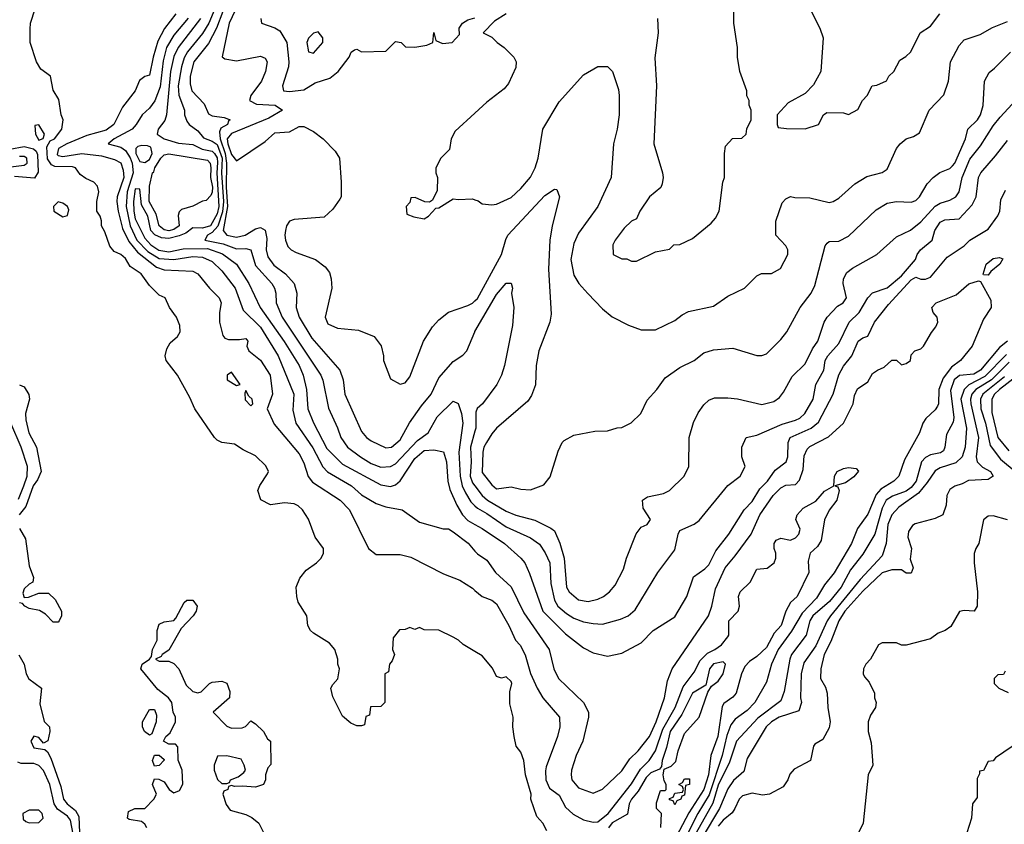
# Model space of a CAD drawing. Header units: inches. Extents: x 2348341 to 2479810, y 460419 to 613669.
# Tile 363 of 656: x 2378111 to 2382197, y 575085 to 578425. Entities that reach past the tile are written whole.
import ezdxf

# ---------------------------------------------------------------- set-up
doc = ezdxf.new("R2010")
doc.units = ezdxf.units.IN
doc.header["$MEASUREMENT"] = 0
doc.layers.add('C3577', color=7, linetype='Continuous')
doc.layers.add('C3587', color=7, linetype='Continuous')

msp = doc.modelspace()

# ---------------------------------------------------------------- linework, layer by layer
at = {"layer": 'C3577', "color": 2}
for points, elevation in [([(2378979.6, 578530), (2378928.1, 578390), (2378893.8, 578326.2), (2378833.7, 578250), (2378818.3, 578190), (2378818.3, 578158.3), (2378824.9, 578130), (2378875.8, 578075.8), (2378894.9, 578034.9), (2378910, 578026), (2378958.8, 578018.8), (2378984.7, 578010), (2378976.8, 578003.2), (2378973, 577990), (2378945.2, 577974.8), (2378940.2, 577959.8), (2378943, 577930), (2378964, 577870), (2378969.6, 577830), (2378968, 577730), (2378973.6, 577650), (2378955.2, 577550), (2378970, 577530.3), (2379010, 577522.7), (2379046, 577530), (2379090, 577556.4), (2379110, 577563), (2379130, 577550.8), (2379136.7, 577516.7), (2379133.7, 577470), (2379141.1, 577441.1), (2379166.1, 577406.1), (2379214, 577370), (2379250.6, 577330), (2379260.7, 577290), (2379258.4, 577230), (2379270.4, 577190), (2379323.1, 577103.1), (2379439.1, 576970), (2379453, 576930), (2379460.5, 576870), (2379530, 576716), (2379550.4, 576690.4), (2379570, 576676.3), (2379630, 576648), (2379654, 576650), (2379690, 576680.7), (2379728.3, 576751.7), (2379777.7, 576822.3), (2379818, 576870), (2379850, 576938.8), (2379910, 577006.8), (2379950, 577033), (2379967, 577050), (2379999.6, 577130), (2380000, 577130.7)], 90), ([(2380000, 575802.3), (2379951, 575831), (2379932, 575850), (2379910, 575862), (2379850, 575891.3), (2379790, 575892), (2379770, 575902), (2379750, 575894), (2379730, 575902), (2379710, 575894), (2379687.3, 575892.7), (2379660.4, 575859.6), (2379658, 575810), (2379666, 575790), (2379656.4, 575763.6), (2379646, 575750), (2379642, 575718), (2379626, 575710), (2379626, 575590), (2379610, 575574), (2379567.3, 575572.7), (2379562, 575538), (2379547.3, 575532.7), (2379542, 575498), (2379530, 575494), (2379510, 575494), (2379484.7, 575504.7), (2379450, 575534), (2379410, 575614), (2379402, 575650), (2379410, 575666), (2379431.6, 575688.4), (2379438, 575730), (2379431.3, 575750), (2379431.3, 575770), (2379418, 575810), (2379396.8, 575836.8), (2379330, 575878), (2379318, 575890), (2379306, 575910), (2379302, 575950), (2379267.1, 576007.1), (2379261, 576030), (2379258.8, 576070), (2379273.7, 576106.3), (2379299.8, 576140.2), (2379342, 576170), (2379362, 576190), (2379371.3, 576210), (2379371.3, 576230), (2379336.9, 576276.9), (2379310, 576352), (2379284.7, 576390), (2379267.1, 576407.1), (2379250, 576416), (2379210, 576418.8), (2379151.6, 576411.6), (2379111.3, 576431.3), (2379098.8, 576470), (2379107.9, 576492.1), (2379139.8, 576540.2), (2379142.8, 576550), (2379132.8, 576572.8), (2379090, 576614), (2379038.8, 576638.8), (2379002.8, 576662.8), (2378950, 576670.6), (2378930, 576679.1), (2378919.1, 576690), (2378837.3, 576810), (2378817.3, 576857.3), (2378766, 576950), (2378718.4, 577010), (2378714, 577030), (2378720.9, 577059.1), (2378735.8, 577084.2), (2378766, 577110), (2378777.3, 577130), (2378775.3, 577155.3), (2378762, 577190), (2378732, 577230), (2378714, 577270), (2378690, 577282), (2378650, 577322), (2378614.8, 577370), (2378570, 577401), (2378550, 577433.4), (2378530, 577450.6), (2378502.4, 577462.4), (2378484.7, 577484.7), (2378464.9, 577544.9), (2378451, 577570), (2378451, 577590), (2378444.7, 577610), (2378431.3, 577630), (2378431, 577670), (2378438.8, 577710), (2378433.7, 577733.7), (2378418, 577750), (2378385.2, 577765.2), (2378362, 577782), (2378342, 577810), (2378330, 577814), (2378256.3, 577816.3), (2378242.6, 577822.6), (2378226.9, 577846.9), (2378223, 577897), (2378237.3, 577922.7), (2378255.5, 577930), (2378286, 577970), (2378290.8, 578010), (2378282.8, 578030), (2378273.2, 578093.2), (2378250, 578132), (2378238.8, 578190), (2378199.1, 578219.1), (2378180.7, 578250), (2378154, 578330), (2378154.4, 578385.6), (2378156, 578410), (2378174.8, 578470)], 70), ([(2378921, 578470), (2378896.2, 578410), (2378870, 578367.8), (2378808, 578292), (2378793.3, 578266.7), (2378781.8, 578230), (2378768.2, 578150), (2378771.3, 578111.3), (2378794.9, 578050), (2378794.9, 578030), (2378804.4, 578004.4), (2378814, 577990), (2378850, 577964), (2378874, 577934), (2378910, 577920.7), (2378930, 577906.7), (2378950.5, 577850), (2378948.2, 577790), (2378956.6, 577670), (2378952.9, 577627.1), (2378932.6, 577567.4), (2378910, 577541.4), (2378890.4, 577530), (2378878.8, 577510), (2378954.7, 577494.7), (2379010, 577474), (2379050, 577475.3), (2379070.3, 577470.3), (2379090, 577404.9), (2379157.1, 577330), (2379168.4, 577310), (2379174, 577290), (2379175.8, 577250), (2379200.3, 577190), (2379360.4, 576950), (2379368.7, 576928.7), (2379391.8, 576811.8), (2379430, 576731), (2379443, 576690), (2379470.6, 576650), (2379524.9, 576610), (2379570, 576582.4), (2379610, 576567), (2379650, 576570.3), (2379670, 576581.1), (2379762, 576678), (2379806, 576710), (2379843.9, 576776.1), (2379910, 576841), (2379930, 576831.3), (2379944, 576790), (2379950.3, 576750), (2379932.7, 576630), (2379939, 576530), (2379947.6, 576490), (2379961.1, 576461.1), (2379983.4, 576423.4), (2380000, 576406.9)], 86), ([(2379017.4, 578490), (2378979.6, 578410), (2378951.3, 578271.3), (2378962.8, 578262.8), (2379010, 578254), (2379110, 578274), (2379130, 578264.7), (2379137.3, 578250), (2379130.6, 578210), (2379114, 578170), (2379070.7, 578110), (2379064, 578090), (2379094, 578074), (2379171.3, 578070), (2379201, 578050), (2379144.4, 578015.6), (2378990, 577952), (2378971.5, 577930), (2378974.4, 577910), (2378990, 577864.9), (2379010, 577838.8), (2379130, 577918.8), (2379170, 577954.8), (2379230, 577959.1), (2379270, 577981), (2379290, 577981), (2379330, 577961), (2379370.6, 577930.6), (2379419.8, 577879.8), (2379438, 577850), (2379444.7, 577750), (2379444.7, 577690), (2379439.8, 577680.2), (2379410, 577638), (2379374.4, 577605.6), (2379250, 577595.3), (2379230, 577588.7), (2379218.8, 577570), (2379214, 577550), (2379210.8, 577530), (2379214, 577510), (2379223.8, 577483.8), (2379238, 577470), (2379258.5, 577458.5), (2379338, 577430), (2379378.5, 577398.5), (2379395.9, 577375.9), (2379404, 577350), (2379406.8, 577310), (2379378, 577190), (2379390, 577162), (2379430, 577144.7), (2379516.9, 577136.9), (2379582, 577110), (2379610.7, 577070.7), (2379621, 577030), (2379621, 577010), (2379650, 576934), (2379690, 576912), (2379710, 576918), (2379730, 576942), (2379787, 577090), (2379824.5, 577150), (2379850, 577179.1), (2379890, 577210.7), (2379970, 577238), (2379990, 577248.2), (2380000, 577258)], 94), ([(2378759.1, 578450), (2378711.3, 578388.7), (2378684.8, 578335.2), (2378664.9, 578270), (2378650, 578195.3), (2378630.8, 578189.2), (2378607.7, 578172.3), (2378590.5, 578130), (2378537.6, 578062.4), (2378502, 577990), (2378470, 577966.2), (2378390, 577944), (2378306, 577910), (2378272.2, 577890), (2378266.1, 577866.1), (2378270, 577861.1), (2378290, 577856.9), (2378369.2, 577869.2), (2378450, 577859.7), (2378504.9, 577844.9), (2378531.3, 577831.3), (2378540.6, 577800.6), (2378542.8, 577770), (2378515.8, 577690), (2378514.4, 577670), (2378519.7, 577630), (2378537.8, 577557.8), (2378563.6, 577503.6), (2378600.1, 577460.1), (2378678.3, 577398.3), (2378710, 577386.9), (2378830, 577380.5), (2378850, 577370.5), (2378898.8, 577310), (2378938.8, 577270), (2378947.3, 577250), (2378940.5, 577210), (2378940.5, 577170), (2378954, 577114), (2378962.8, 577102.8), (2378976.9, 577096.9), (2379023.1, 577096.9), (2379050, 577102), (2379058, 577090), (2379054, 577070), (2379062, 577050), (2379110, 577012), (2379150.4, 576950), (2379160.7, 576870), (2379138, 576810), (2379166.7, 576746.7), (2379270, 576622.8), (2379290, 576586), (2379308.7, 576528.7), (2379325.7, 576505.7), (2379440.7, 576430), (2379479.1, 576390), (2379558, 576230), (2379590, 576204.7), (2379690, 576204.7), (2379734.4, 576194.4), (2379870, 576124.7), (2379938, 576098), (2379990, 576064.7), (2380000, 576056.2)], 74), ([(2378810, 578431.3), (2378750, 578360.5), (2378720.2, 578310), (2378705.8, 578254.2), (2378694.2, 578145.8), (2378672.3, 578087.7), (2378650, 578058), (2378619.1, 578030), (2378594.9, 577990), (2378577.1, 577970), (2378502.8, 577930), (2378478, 577910), (2378530, 577895.3), (2378550, 577881.5), (2378570, 577851.7), (2378577.4, 577830), (2378581.2, 577790), (2378557.5, 577710), (2378552.4, 577650), (2378569.3, 577570), (2378597.7, 577510), (2378642.3, 577462.3), (2378690, 577433.7), (2378750, 577429.2), (2378830, 577442), (2378870, 577438.9), (2378910, 577421.3), (2378950, 577382), (2379005.3, 577310), (2379038.7, 577218.7), (2379110, 577148.4), (2379183.1, 577030), (2379248.5, 576870), (2379244.7, 576804.7), (2379256.4, 576750), (2379327.1, 576647.1), (2379369.1, 576569.1), (2379387.8, 576547.8), (2379487.3, 576490), (2379530, 576453), (2379590, 576416.3), (2379630, 576403), (2379698, 576390), (2379770, 576339.1), (2379868.4, 576311.6), (2379890, 576311), (2379910, 576298.8), (2379971.7, 576251.7), (2380000, 576218.9)], 78), ([(2378860.9, 578430), (2378768.9, 578310), (2378750, 578272.7), (2378736.9, 578210), (2378719.5, 578030), (2378713.1, 578006.9), (2378686, 577970), (2378681, 577950), (2378711, 577930), (2378770, 577911.8), (2378830, 577906.5), (2378868, 577888), (2378910, 577879.7), (2378919.7, 577870), (2378930, 577852.2), (2378932.3, 577832.3), (2378929.5, 577790), (2378937.8, 577650), (2378930, 577618.9), (2378903.1, 577570), (2378870, 577559.8), (2378830, 577561.1), (2378800.5, 577539.5), (2378772.8, 577527.2), (2378730, 577517.4), (2378699.8, 577519.8), (2378671.3, 577531.3), (2378654.8, 577550), (2378642.9, 577610), (2378616.5, 577656.5), (2378610, 577721.2), (2378590, 577722.7), (2378583.8, 577670), (2378584.2, 577630), (2378590, 577598), (2378630, 577518.4), (2378654.9, 577490), (2378687.9, 577467.9), (2378730, 577462), (2378790, 577474.5), (2378890, 577474.6), (2378953.1, 577453.1), (2379010.5, 577410), (2379062.4, 577330), (2379108.5, 577230), (2379209.1, 577089.1), (2379270.3, 576990), (2379286.7, 576950), (2379301.3, 576890), (2379307.2, 576810), (2379330, 576751), (2379385.1, 576645.1), (2379450, 576580.4), (2379610, 576494.4), (2379650, 576487.3), (2379670, 576494), (2379689.6, 576510.4), (2379750, 576603.8), (2379790, 576637), (2379830, 576639.3), (2379870, 576630.8), (2379882.6, 576590), (2379887, 576510), (2379895.2, 576475.2), (2379924.9, 576410), (2379949, 576369), (2379970, 576345.5), (2380000, 576329.1)], 82), ([(2379112, 578430), (2379114, 578410), (2379170, 578391.3), (2379190, 578378.8), (2379219.5, 578330), (2379228.5, 578250), (2379226.4, 578230), (2379202, 578150), (2379206, 578130), (2379230, 578126.7), (2379290, 578133.7), (2379337, 578163), (2379397.7, 578182.3), (2379433.2, 578210), (2379478, 578270), (2379486, 578290), (2379500.4, 578299.6), (2379510, 578302), (2379530, 578292), (2379630, 578294), (2379670, 578334), (2379694, 578330), (2379712, 578312), (2379750, 578311), (2379800.4, 578319.6), (2379826, 578330), (2379830, 578372), (2379838, 578338), (2379866, 578326), (2379906, 578330), (2379936.4, 578363.6), (2379935.3, 578390), (2379948, 578410), (2379970, 578424.7), (2380000, 578432.8)], 98), ([(2380000, 578036.5), (2379918, 577962), (2379901, 577930), (2379894, 577886), (2379858, 577850), (2379838, 577810), (2379838, 577790), (2379844.7, 577770), (2379843.6, 577716.4), (2379823.6, 577676.4), (2379812, 577668), (2379791.6, 577668.4), (2379752.7, 577687.3), (2379734, 577686), (2379730, 577666), (2379714, 577650), (2379718, 577618), (2379746.4, 577606.4), (2379790, 577598), (2379808, 577610), (2379838, 577642), (2379850, 577644.7), (2379910, 577682), (2379930, 577678), (2379990, 577681), (2380000, 577677.8)], 98), ([(2378070, 577887.9), (2378130, 577898), (2378168.5, 577888.5), (2378179.1, 577879.1), (2378184.8, 577864.8), (2378187.5, 577792.5), (2378172.9, 577767.1), (2378090, 577774.6)], 70), ([(2377996.1, 577803.9), (2378130, 577820.8), (2378142, 577830), (2378140.5, 577850), (2378130, 577857.2), (2378110, 577857.8)], 74), ([(2378110, 576909.3), (2378130, 576901.2), (2378149.5, 576869.5), (2378152.3, 576850), (2378135.1, 576790), (2378136, 576764), (2378149.6, 576710), (2378180.9, 576650), (2378199.5, 576550), (2378184.9, 576515.1), (2378167.3, 576490), (2378136, 576404), (2378108.5, 576370)], 70), ([(2378105.8, 576434.2), (2378128.4, 576490), (2378142.5, 576530), (2378143.5, 576570), (2378116.8, 576650), (2378074.7, 576750)], 74), ([(2380000, 576717.1), (2379981.3, 576650), (2379984.7, 576590), (2379980.7, 576530), (2379990, 576503.1), (2380000, 576489.9)], 90), ([(2378110, 576312.7), (2378135.1, 576270), (2378150, 576158), (2378168, 576110), (2378166, 576090), (2378150, 576082), (2378130, 576062), (2378124.7, 576044.7), (2378130, 576026), (2378148, 576028), (2378190, 576044), (2378230, 576044), (2378258.6, 576018.6), (2378284, 575970), (2378284, 575950), (2378275.3, 575930), (2378270, 575924.7), (2378250, 575924.7), (2378218, 575958), (2378193, 575973), (2378150, 575981), (2378132, 575990), (2378122, 576002), (2378110, 576004.7)], 70), ([(2378638, 575070), (2378630, 575086), (2378616.4, 575096.4), (2378564.7, 575104.7), (2378558, 575110), (2378562, 575138), (2378589.2, 575150.8), (2378630, 575151.3), (2378668, 575190), (2378678, 575210), (2378662, 575250), (2378670, 575274), (2378688, 575272), (2378710, 575262), (2378731.3, 575230), (2378750, 575216), (2378774, 575226), (2378788.4, 575251.6), (2378785.2, 575310), (2378769, 575351), (2378767.3, 575407.3), (2378758, 575418), (2378730, 575418), (2378708, 575430), (2378718, 575450), (2378735.3, 575464.7), (2378758, 575510), (2378758, 575530), (2378748, 575550), (2378742, 575590), (2378728.7, 575610), (2378684.5, 575644.5), (2378613.2, 575730), (2378619, 575750), (2378649.2, 575770.8), (2378658, 575782), (2378662.7, 575810), (2378680.9, 575850), (2378681.2, 575890), (2378690, 575916), (2378710, 575926), (2378750, 575931.3), (2378759.3, 575940.7), (2378793.6, 576006.4), (2378805.2, 576014.8), (2378830, 576016), (2378846.8, 575990), (2378842.8, 575970), (2378830.8, 575950), (2378781.7, 575898.3), (2378730, 575808), (2378702, 575790), (2378698, 575782), (2378674, 575770), (2378690, 575762), (2378730, 575762), (2378750, 575752), (2378770.8, 575730), (2378802, 575662), (2378830, 575636), (2378850, 575631), (2378864.7, 575635.3), (2378899, 575670), (2378910, 575675.5), (2378950, 575678.8), (2378970.8, 575670.8), (2378983.6, 575636.4), (2378982, 575610), (2378914, 575550), (2378970, 575492), (2378990, 575484.7), (2379034.6, 575485.4), (2379048.4, 575491.6), (2379070, 575514), (2379090, 575502), (2379122, 575470), (2379139.6, 575439.6), (2379151.3, 575430), (2379152.7, 575332.7), (2379141, 575319), (2379131.3, 575290), (2379131, 575269), (2379122, 575250), (2379090, 575239.3), (2379036, 575244), (2379002, 575242), (2378990, 575246), (2378978, 575242), (2378974, 575230), (2378958, 575222), (2378954, 575210), (2378967.1, 575167.1), (2378984, 575144), (2379050, 575126), (2379073.8, 575113.8), (2379103.8, 575090), (2379143.8, 575010)], 66), ([(2378108, 575788), (2378129.1, 575749.1), (2378138, 575710), (2378149.5, 575689.5), (2378202, 575650), (2378194.6, 575585.4), (2378212.3, 575512.3), (2378234, 575490), (2378236, 575470), (2378228.4, 575431.6), (2378210, 575422), (2378190, 575444.7), (2378170, 575451), (2378157.2, 575430), (2378170, 575402.7), (2378215.3, 575395.3), (2378226, 575386), (2378239.7, 575359.7), (2378282.2, 575242.2), (2378293.3, 575190), (2378307.8, 575170), (2378342.7, 575142.7), (2378357, 575117), (2378359.1, 575050)], 70), ([(2378351.5, 574950), (2378322.2, 575102.2), (2378310, 575118.5), (2378268.5, 575148.5), (2378254, 575170), (2378235.5, 575250), (2378210, 575307.8), (2378190, 575329.7), (2378170, 575337.3), (2378117, 575337), (2378103, 575343)], 74)]:
    msp.add_lwpolyline(points, dxfattribs=dict(at, elevation=elevation))
for points, elevation in [([(2379350, 578374), (2379330, 578368.7), (2379310, 578348.7), (2379302, 578330), (2379310, 578292), (2379330, 578286), (2379369, 578330), (2379368.7, 578350)], 102), ([(2378190, 577988), (2378174, 577986), (2378176, 577950), (2378190, 577924.7), (2378208.4, 577931.6), (2378214, 577950)], 70), ([(2378617.5, 577902.5), (2378601.4, 577898.6), (2378592.4, 577890), (2378592.4, 577870), (2378610, 577835.8), (2378630, 577832), (2378650, 577844.2), (2378660.3, 577870), (2378655.6, 577895.6), (2378642, 577902)], 82), ([(2378730, 577548.2), (2378710, 577553.3), (2378689.9, 577569.9), (2378677.4, 577617.4), (2378648.2, 577670), (2378650, 577734), (2378662, 577790), (2378667, 577793), (2378672, 577810), (2378696.2, 577850), (2378710, 577863.8), (2378730, 577868.4), (2378890, 577841.7), (2378900.9, 577830), (2378904.7, 577810), (2378903.2, 577770), (2378910.8, 577729.2), (2378910, 577708.7), (2378904.4, 577695.6), (2378885.2, 577674.8), (2378870, 577672), (2378830, 577651.6), (2378782.3, 577637.7), (2378772.5, 577627.5), (2378768.4, 577611.6), (2378773.1, 577570), (2378750, 577554.7)], 78), ([(2378270, 577668.7), (2378251.3, 577650), (2378252, 577630), (2378290, 577606.8), (2378310, 577612), (2378315.5, 577635.5), (2378308.7, 577650), (2378290, 577664)], 70), ([(2378990, 576962), (2378972, 576950), (2378971.3, 576930), (2379010, 576906.8), (2379026, 576910)], 74), ([(2379050, 576886), (2379044.7, 576875.3), (2379047.3, 576847.3), (2379070, 576822), (2379078, 576830), (2379075.3, 576850), (2379062, 576862)], 74), ([(2378650, 575455.3), (2378629.4, 575470), (2378620.9, 575490), (2378620.9, 575510), (2378650, 575562), (2378670, 575562), (2378678, 575538), (2378677.3, 575510), (2378659.8, 575460.2)], 66), ([(2378670, 575326), (2378662.7, 575350), (2378670, 575372), (2378690, 575372), (2378710, 575354), (2378710.7, 575350.7), (2378690, 575328.7)], 66), ([(2378970, 575369), (2378932, 575368), (2378918, 575330), (2378918, 575310), (2378924.7, 575290), (2378931.6, 575271.6), (2378950, 575254), (2378970, 575254), (2378982, 575258), (2378986, 575270), (2379018, 575282), (2379040.4, 575299.6), (2379048, 575310), (2379042, 575330), (2379030, 575355.3)], 66), ([(2378190, 575144), (2378150, 575144), (2378124.7, 575130), (2378126, 575106), (2378136.9, 575096.9), (2378150, 575091.3), (2378190, 575092), (2378208, 575110), (2378204, 575130)], 78)]:
    msp.add_lwpolyline(points, close=True, dxfattribs=dict(at, elevation=elevation))
at = {"layer": 'C3587', "color": 2}
for points, elevation in [([(2380758, 578430), (2380761, 578370), (2380746.4, 578266.4), (2380754, 578150), (2380742.8, 577910), (2380778, 577790), (2380781, 577770), (2380776.9, 577743.1), (2380771.1, 577728.9), (2380724.7, 577690), (2380684.7, 577630), (2380670, 577598), (2380650, 577588), (2380619.8, 577560.2), (2380582, 577510), (2380572, 577490), (2380574, 577450), (2380610, 577432), (2380630, 577432), (2380650, 577422), (2380670, 577422), (2380750, 577462), (2380807.3, 577472.7), (2380826, 577490), (2380850, 577492), (2380903.1, 577516.9), (2380980.2, 577579.8), (2380998.6, 577601.4), (2381013.2, 577630), (2381029.1, 577750.9), (2381035.3, 577770), (2381035.3, 577870), (2381040.4, 577899.6), (2381068.4, 577931.6), (2381107.3, 577932.7), (2381126, 577950), (2381128.4, 577971.6), (2381146, 578010), (2381146, 578050), (2381138, 578070), (2381138, 578090), (2381128.9, 578108.9), (2381128.7, 578130), (2381099, 578210), (2381089.1, 578269.1), (2381089, 578310), (2381074, 578410), (2381076.4, 578516.4)], 102), ([(2381390, 578472), (2381431, 578390), (2381444.7, 578350), (2381436, 578210), (2381405.4, 578154.6), (2381370, 578118), (2381299.6, 578080.4), (2381254, 578030), (2381254, 577990), (2381258, 577978), (2381292.7, 577972.7), (2381370, 577972), (2381426, 577990), (2381446, 578030), (2381460.4, 578039.6), (2381530, 578038), (2381550, 578032), (2381588.4, 578051.6), (2381608, 578090), (2381628, 578110), (2381648.9, 578151.1), (2381667.3, 578152.7), (2381708.4, 578171.6), (2381718, 578190), (2381738, 578210), (2381763.1, 578256.9), (2381788.4, 578271.6), (2381808.4, 578291.6), (2381848, 578370), (2381890, 578398), (2381928.7, 578450)], 102), ([(2380130, 578448.7), (2380080.7, 578419.3), (2380034, 578370), (2380070, 578352), (2380092, 578330), (2380122, 578310), (2380162, 578270), (2380171.3, 578250), (2380170, 578226), (2380139.8, 578160.2), (2380122, 578138), (2380050, 578082), (2380000, 578036.5)], 98), ([(2380000, 577677.8), (2380013.4, 577673.4), (2380030, 577661), (2380070, 577656), (2380090, 577658.8), (2380150, 577687.3), (2380190, 577724), (2380230, 577771), (2380249.4, 577810), (2380262.7, 577850), (2380281.2, 577970), (2380350, 578084.7), (2380450, 578196), (2380510, 578231), (2380550, 578231.3), (2380571.3, 578210), (2380595.3, 578135.3), (2380598, 578110), (2380598.8, 578030), (2380590.8, 577970), (2380574.8, 577910), (2380566, 577770), (2380510.7, 577650), (2380430, 577539), (2380410, 577495.3), (2380398, 577430), (2380410, 577364.7), (2380430.5, 577330.5), (2380467.9, 577287.9), (2380530, 577224.7), (2380570, 577192), (2380636.9, 577156.9), (2380690, 577138), (2380750, 577138), (2380830, 577176), (2380860.2, 577199.8), (2380886.3, 577213.7), (2380990, 577236), (2381050, 577278), (2381118, 577310), (2381170, 577362), (2381188.9, 577371.1), (2381230, 577372), (2381268.4, 577391.6), (2381298, 577450), (2381298, 577470), (2381290, 577486), (2381248, 577530), (2381248.4, 577588.4), (2381274.6, 577665.4), (2381290, 577682), (2381310, 577691), (2381326.8, 577686.8), (2381390, 577686), (2381470, 577666), (2381486, 577670), (2381510, 577684.7), (2381576.5, 577743.5), (2381626, 577774), (2381690, 577791), (2381710, 577804.7), (2381749.2, 577890), (2381764, 577910), (2381789.5, 577930.5), (2381820.2, 577939.8), (2381844.7, 577955.3), (2381885.2, 578050), (2381946.3, 578113.7), (2381965.2, 578170), (2381973.2, 578250), (2382010, 578318), (2382030, 578341), (2382096.6, 578363.4), (2382147.2, 578392.8), (2382210, 578417.3)], 98), ([(2380000, 577258), (2380010, 577267.7), (2380109.6, 577450), (2380127.7, 577512.3), (2380137.2, 577530), (2380290, 577694.8), (2380330, 577722), (2380339.6, 577719.6), (2380351, 577690), (2380320.7, 577570), (2380310.6, 577510), (2380304.9, 577390), (2380316.8, 577203.2), (2380310.6, 577169.4), (2380264.9, 577050), (2380254, 576990), (2380250.7, 576909.3), (2380234.4, 576865.6), (2380219.1, 576840.9), (2380090, 576729.2), (2380070, 576706), (2380048.4, 576670), (2380037.1, 576650), (2380032.4, 576630), (2380030, 576546), (2380070, 576494), (2380090, 576478), (2380150, 576485.5), (2380190, 576476.3), (2380230, 576474), (2380285.6, 576494.4), (2380312.9, 576527.1), (2380345.6, 576634.4), (2380362, 576670), (2380370, 576678), (2380410, 576701), (2380496.9, 576716.9), (2380550, 576718), (2380590, 576731.3), (2380610, 576732), (2380648.9, 576751.1), (2380688, 576790), (2380714.6, 576845.4), (2380755.3, 576890), (2380790, 576938), (2380850, 576981), (2380910, 577011), (2380950, 577042.8), (2380990, 577054.8), (2381070, 577061), (2381170, 577031.3), (2381190, 577031.3), (2381210, 577038), (2381270, 577098), (2381294, 577130), (2381349.3, 577230), (2381395.1, 577290), (2381410, 577322), (2381453.6, 577486.4), (2381462, 577498), (2381470, 577504.7), (2381510, 577506), (2381550, 577526), (2381664.8, 577635.2), (2381710, 577662.8), (2381750, 577670.7), (2381810, 577667.3), (2381830, 577674.8), (2381845.2, 577690), (2381876.5, 577743.5), (2381902, 577770), (2381929.5, 577790.5), (2381970, 577807.7), (2381981.4, 577818.6), (2381990.8, 577829.2), (2382035.1, 577930), (2382045.2, 577970), (2382086, 578010), (2382097.6, 578030), (2382109.1, 578069.1), (2382114, 578170), (2382133.6, 578206.4), (2382156.5, 578223.5), (2382222, 578290)], 94), ([(2380000, 576489.9), (2380030.2, 576450.2), (2380052.7, 576430), (2380130, 576384.4), (2380170, 576368.2), (2380248.2, 576348.2), (2380314.9, 576314.9), (2380330, 576302.8), (2380351.7, 576251.7), (2380370.4, 576190), (2380380.4, 576070), (2380390.6, 576050), (2380430, 576016.3), (2380470, 576010.5), (2380510, 576019.1), (2380534, 576030), (2380559, 576050), (2380582, 576078), (2380615.9, 576144.1), (2380629.2, 576190), (2380669.5, 576290.5), (2380690, 576318), (2380715.3, 576330), (2380728.7, 576350), (2380698, 576398), (2380695.3, 576430), (2380716, 576444), (2380782, 576458), (2380808, 576470), (2380868, 576530), (2380888, 576570), (2380889, 576690), (2380906.6, 576753.4), (2380926.8, 576793.2), (2380950, 576826), (2380970, 576846), (2380994.8, 576854.8), (2381050, 576856), (2381090, 576851), (2381190, 576827.3), (2381240.1, 576839.9), (2381263.9, 576856.1), (2381281, 576879), (2381315.8, 576944.2), (2381370, 576996), (2381401.3, 577058.7), (2381422.7, 577090), (2381449.3, 577170), (2381461.2, 577190), (2381504.5, 577235.5), (2381528.7, 577250), (2381541.2, 577270), (2381528.3, 577330), (2381529.7, 577350), (2381543.9, 577376.1), (2381566.2, 577393.8), (2381667.6, 577450), (2381750, 577524), (2381808.1, 577551.9), (2381850, 577585.5), (2381910, 577650.4), (2381930, 577663.8), (2381970, 577675.3), (2381996.2, 577690), (2382009.6, 577710), (2382021.7, 577770), (2382054.1, 577845.9), (2382098.6, 577901.4), (2382150, 577984), (2382180.1, 578019.9), (2382230, 578074.8)], 90), ([(2380000, 576406.9), (2380010, 576397), (2380050, 576374.9), (2380130, 576319.5), (2380230, 576274), (2380267.4, 576247.4), (2380291.5, 576211.5), (2380310.3, 576170), (2380315.6, 576084.4), (2380330, 576014.8), (2380344.4, 575990), (2380379.9, 575959.9), (2380410, 575941.3), (2380450, 575926), (2380490, 575918), (2380530, 575916.3), (2380604.1, 575935.9), (2380635.3, 575950), (2380664.8, 575975.2), (2380759, 576130), (2380830, 576224.7), (2380842.7, 576290), (2380850, 576304.7), (2380909.4, 576330.6), (2380930, 576346.8), (2381050, 576490.8), (2381101.2, 576530), (2381122, 576570), (2381108, 576610), (2381108, 576650), (2381126, 576690), (2381170, 576701), (2381274.5, 576745.5), (2381330, 576762.6), (2381348.5, 576771.5), (2381369.5, 576790), (2381403.6, 576850), (2381415.1, 576910), (2381447.6, 576970), (2381454, 577010), (2381465.1, 577030), (2381510, 577080.7), (2381553.6, 577170), (2381594, 577210), (2381629.8, 577270.2), (2381650, 577291.8), (2381710, 577312.2), (2381770, 577362.3), (2381828, 577430), (2381834.5, 577450), (2381849.3, 577470), (2381897, 577510), (2381908, 577550), (2381930, 577584.9), (2381950, 577594.9), (2382010, 577598), (2382063.6, 577656.4), (2382079.3, 577690), (2382089.5, 577770), (2382099.3, 577790), (2382160.7, 577859.3), (2382210, 577924)], 86), ([(2380000, 576329.1), (2380030, 576312.7), (2380122.8, 576250), (2380190.8, 576190), (2380207.3, 576170), (2380226.6, 576126.6), (2380281.6, 575970), (2380376.2, 575876.2), (2380450, 575817.3), (2380490, 575797.3), (2380550, 575782.8), (2380610, 575794.8), (2380690, 575838.8), (2380739, 575890), (2380830, 575946), (2380879, 576030), (2380907.6, 576112.4), (2380954.3, 576145.7), (2380970, 576162), (2381000.1, 576219.9), (2381053.2, 576290), (2381117, 576390), (2381150, 576425.5), (2381182, 576478), (2381214.7, 576510), (2381245.6, 576554.4), (2381291, 576589), (2381298.7, 576610), (2381299.6, 576670), (2381307.6, 576690), (2381395.1, 576730), (2381426.2, 576753.8), (2381486.3, 576870), (2381510, 576950.8), (2381530, 576987.3), (2381564.5, 577030), (2381589.6, 577090), (2381610, 577104), (2381630, 577111), (2381658, 577170), (2381716.6, 577243.4), (2381810, 577344.9), (2381830, 577356.3), (2381850, 577347.7), (2381870, 577347.3), (2381890, 577356), (2381960.1, 577439.9), (2382030, 577486.8), (2382054, 577510), (2382130, 577555.5), (2382170, 577611), (2382177.6, 577630), (2382182.4, 577677.6), (2382202, 577718)], 82), ([(2380000, 576218.9), (2380010, 576207.3), (2380050, 576181), (2380086, 576130), (2380150.4, 576070.4), (2380203.4, 575963.4), (2380307.7, 575810), (2380326.8, 575730), (2380346.8, 575690), (2380450.8, 575590), (2380470.8, 575550), (2380470.7, 575529.3), (2380447.3, 575430), (2380420.7, 575370), (2380401, 575310), (2380398.8, 575290), (2380402.8, 575270), (2380430, 575236), (2380490, 575214.8), (2380530, 575231), (2380610, 575306.8), (2380643, 575357), (2380678, 575390), (2380725.1, 575450), (2380752.4, 575510), (2380786.6, 575610), (2380799.5, 575680.5), (2380818, 575730), (2380969.6, 575950), (2380983.6, 575990), (2380998, 576062), (2381038.4, 576150), (2381080.4, 576199.6), (2381145.6, 576290), (2381181.6, 576370), (2381238, 576450), (2381270, 576482), (2381290, 576493.4), (2381330, 576496), (2381346.8, 576513.2), (2381362.5, 576557.5), (2381365.6, 576614.4), (2381378.3, 576641.7), (2381390, 576654), (2381466.6, 576693.4), (2381529.2, 576750), (2381569.2, 576830), (2381575.5, 576864.5), (2381587.5, 576892.5), (2381630, 576922), (2381650, 576956), (2381670, 576970.8), (2381698, 576982), (2381730, 577011.3), (2381750, 577011.3), (2381770, 576992), (2381790, 576998), (2381808, 577010), (2381810, 577034), (2381826, 577050), (2381850, 577058.8), (2381861.2, 577070), (2381894, 577126), (2381913.2, 577150), (2381921.2, 577170), (2381918, 577190), (2381902, 577210), (2381895.3, 577230), (2381914, 577250), (2381997.4, 577282.6), (2382050, 577328.2), (2382090, 577341), (2382098, 577338), (2382140.9, 577260.9), (2382142, 577230), (2382110, 577182), (2382062.8, 577070), (2382014.8, 577010), (2381977.5, 576982.5), (2381943, 576937), (2381924.4, 576890), (2381923, 576830), (2381919, 576821), (2381910, 576806), (2381870.7, 576770), (2381859.1, 576750), (2381844.9, 576710), (2381782, 576598), (2381758.8, 576530), (2381738.8, 576510), (2381683.7, 576476.3), (2381665.5, 576454.5), (2381630, 576372.7), (2381587.4, 576312.6), (2381562, 576250), (2381491.2, 576128.8), (2381450, 576079.5), (2381416.7, 576023.3), (2381358.5, 575961.5), (2381313.7, 575886.3), (2381258.3, 575810), (2381230.4, 575750), (2381210, 575675.3), (2381161.3, 575590), (2381130, 575557.6), (2381079.2, 575520.8), (2381061.5, 575498.5), (2381045.8, 575454.2), (2381026, 575370), (2380972.1, 575207.9), (2380924.5, 575130), (2380863.9, 575010)], 78), ([(2380000, 577130.7), (2380090, 577284.9), (2380130, 577330.8), (2380150.7, 577330.7), (2380156, 577310), (2380151.3, 577290), (2380161, 577230), (2380155.3, 577155.3), (2380122.8, 576990), (2380110.6, 576949.4), (2380091, 576910), (2380030.8, 576830), (2380009.2, 576810.8), (2380003.7, 576796.3), (2380003.6, 576730), (2380000, 576717.1)], 90), ([(2382210.4, 577090), (2382176.4, 577063.6), (2382098.3, 576970), (2382070, 576954.2), (2382011.3, 576948.7), (2381989.1, 576930), (2381973.8, 576886.2), (2381986.9, 576773.1), (2381985.1, 576754.9), (2381956.7, 576703.3), (2381950.6, 576650), (2381944.5, 576635.5), (2381932.3, 576627.7), (2381890, 576618.4), (2381870, 576607), (2381853, 576590), (2381831.5, 576510), (2381810, 576483.1), (2381790, 576468.6), (2381732.4, 576447.6), (2381707, 576430), (2381690, 576397.2), (2381658.9, 576290), (2381610, 576206), (2381559.1, 576140.9), (2381519.5, 576070), (2381471.7, 576010), (2381402, 575950), (2381390, 575929), (2381374.4, 575870), (2381314, 575790), (2381307, 575770), (2381283.9, 575636.1), (2381270, 575597.2), (2381173.9, 575526.1), (2381085.7, 575430), (2381056.7, 575343.3), (2381010, 575247.3), (2380987.8, 575172.2), (2380918.5, 575050)], 82), ([(2382205.3, 577034.7), (2382116.5, 576943.5), (2382050.1, 576909.9), (2382030.2, 576890), (2382016.5, 576850), (2382039.6, 576730), (2382034.6, 576650), (2382021.3, 576610), (2381995, 576585), (2381930, 576565.4), (2381910, 576553), (2381876.7, 576503.3), (2381840.3, 576459.7), (2381759.1, 576400.9), (2381730.3, 576370), (2381713.8, 576330), (2381707, 576250), (2381690, 576199.3), (2381598.5, 576101.5), (2381474.9, 575950), (2381461.5, 575930), (2381414.7, 575825.3), (2381364.5, 575755.5), (2381353.4, 575710), (2381350.5, 575610.5), (2381355.5, 575590), (2381343.5, 575556.5), (2381263, 575530), (2381230.4, 575510), (2381208.7, 575490), (2381130, 575358), (2381115.8, 575304.2), (2381073.1, 575266.9), (2381050, 575232.3), (2381014.4, 575150), (2380942.7, 575030)], 86), ([(2382216.2, 577003.8), (2382143.2, 576930), (2382078.3, 576890), (2382061.8, 576870), (2382056.2, 576850), (2382057.8, 576830), (2382090.2, 576690), (2382080.3, 576610), (2382084.6, 576590), (2382106.9, 576566.9), (2382138.8, 576550), (2382150.5, 576529.5), (2382130, 576516), (2382047.9, 576512.1), (2382022, 576498), (2381990.9, 576489.1), (2381970, 576475.3), (2381958.8, 576450), (2381956, 576410), (2381942, 576370), (2381910, 576354), (2381827.1, 576332.9), (2381815.3, 576324.7), (2381799.8, 576300.2), (2381796.9, 576276.9), (2381811.3, 576230), (2381806, 576186), (2381818, 576150), (2381810, 576128), (2381790, 576128), (2381770, 576142), (2381730, 576140.9), (2381690, 576129.6), (2381610, 576052.8), (2381534.9, 575970), (2381510, 575929.2), (2381476.3, 575843.7), (2381448.8, 575790), (2381435.5, 575730), (2381434, 575690), (2381454.9, 575654.9), (2381462, 575630), (2381464, 575570), (2381474, 575510), (2381470, 575486), (2381443.6, 575436.4), (2381410, 575418), (2381404.7, 575410), (2381392, 575350), (2381325.4, 575314.6), (2381306.4, 575293.6), (2381298, 575270), (2381278.8, 575241.2), (2381222, 575210), (2381193.7, 575206.3), (2381150, 575214.5), (2381110, 575203.7), (2381096.3, 575190), (2381079.1, 575150), (2381067, 575133), (2381030, 575102.9), (2381010, 575077.6)], 90), ([(2382198.1, 576941.9), (2382107.7, 576870), (2382098, 576850), (2382098.8, 576810), (2382118.4, 576750), (2382138, 576658), (2382181, 576601), (2382246.4, 576546.4)], 94), ([(2382250, 576947.1), (2382176.1, 576890), (2382156.5, 576870), (2382145.2, 576850), (2382144.9, 576795.1), (2382170.2, 576690.2), (2382215.5, 576635.5)], 98), ([(2380000, 576056.2), (2380030.4, 576030.4), (2380070, 576015.5), (2380090, 576000.7), (2380141.3, 575910), (2380167.7, 575850), (2380188.2, 575828.2), (2380208.5, 575788.5), (2380230, 575711.3), (2380258, 575650), (2380282, 575610), (2380350.7, 575530), (2380353, 575490), (2380343, 575450), (2380296.1, 575323.9), (2380292.5, 575307.5), (2380294.4, 575270), (2380310, 575234.8), (2380350, 575206), (2380375.8, 575155.8), (2380407.1, 575127.1), (2380450, 575103), (2380490, 575093.4), (2380510, 575095.5), (2380553.3, 575130), (2380650, 575252.4), (2380686.7, 575313.3), (2380723, 575350), (2380750, 575390.4), (2380780.3, 575479.7), (2380830.8, 575570), (2380864.2, 575655.8), (2380910, 575716), (2380935.2, 575764.8), (2380964.4, 575795.6), (2380996, 575810), (2381022.7, 575830), (2381050, 575862.8), (2381054, 575870), (2381054, 575930), (2381092, 575970), (2381097.6, 575990), (2381094, 576030), (2381100.9, 576050), (2381142.7, 576090), (2381170, 576144.7), (2381212.1, 576147.9), (2381242, 576170), (2381248.7, 576190), (2381248.7, 576210), (2381241.2, 576230), (2381241.2, 576250), (2381250, 576264.7), (2381270, 576273.4), (2381310, 576264.9), (2381330, 576274), (2381343.7, 576290), (2381349.2, 576310), (2381331.8, 576350), (2381337.6, 576370), (2381362, 576398), (2381414.1, 576425.9), (2381450, 576468), (2381488.7, 576490), (2381492.7, 576530), (2381502.7, 576550), (2381530, 576562.4), (2381550, 576565.5), (2381582, 576562), (2381591.1, 576551.1), (2381572.2, 576527.8), (2381537.6, 576502.4), (2381494, 576490), (2381505.4, 576485.4), (2381510.9, 576470.9), (2381501.6, 576430), (2381470, 576389.3), (2381450, 576349), (2381436.2, 576263.8), (2381421.1, 576238.9), (2381391.3, 576210), (2381382.8, 576177.2), (2381384.9, 576130), (2381337.3, 576030), (2381310, 576006), (2381290.4, 575970), (2381270.3, 575910), (2381241.8, 575878.2), (2381210, 575818.4), (2381170, 575782), (2381138.8, 575761.2), (2381119.9, 575740.1), (2381105.5, 575710), (2381084, 575630), (2381070, 575613.2), (2381033.5, 575586.5), (2381026.3, 575573.7), (2381007.9, 575450), (2380978.9, 575370), (2380969.2, 575290), (2380950.2, 575230), (2380887.7, 575132.3), (2380822.2, 575010)], 74), ([(2382210, 576349.3), (2382150, 576366), (2382130, 576364), (2382110.8, 576349.2), (2382091, 576250), (2382078, 576230), (2382071.1, 576208.9), (2382071, 576170), (2382086, 576050), (2382084.7, 575990), (2382072, 575970), (2382030, 575973.2), (2382011.1, 575968.9), (2381974.4, 575905.6), (2381950.7, 575889.3), (2381922, 575878), (2381890, 575855.3), (2381790, 575828), (2381770, 575828), (2381750, 575838), (2381690, 575838), (2381674, 575830), (2381642, 575770), (2381622, 575750), (2381612, 575730), (2381611.3, 575710), (2381616.9, 575696.9), (2381635.3, 575675.3), (2381658, 575630), (2381658, 575610), (2381664.7, 575590), (2381662, 575570), (2381642, 575538), (2381631.3, 575510), (2381631.3, 575470), (2381643.6, 575423.6), (2381651, 575330), (2381631.3, 575290), (2381611.3, 575090), (2381592, 575050)], 94), ([(2380298, 575058), (2380282, 575090), (2380257.3, 575117.3), (2380232.2, 575190), (2380233.1, 575210), (2380210.3, 575290), (2380203, 575350), (2380190, 575384.7), (2380170.8, 575410), (2380162.4, 575450), (2380157, 575490), (2380158.7, 575530), (2380145.1, 575585.1), (2380144.7, 575635.3), (2380152.7, 575670), (2380150, 575678), (2380130, 575697.3), (2380110, 575691.3), (2380090, 575698), (2380073.4, 575733.4), (2380030, 575784.7), (2380000, 575802.3)], 70), ([(2380771.6, 575071.6), (2380774, 575130), (2380754, 575150), (2380754, 575174), (2380770, 575226), (2380790, 575226), (2380794, 575230), (2380794, 575250), (2380785.4, 575265.4), (2380781, 575290), (2380785.4, 575314.6), (2380814, 575326), (2380833.7, 575346.3), (2380843.8, 575390), (2380870, 575462), (2380930.4, 575529.6), (2380966.2, 575633.8), (2380982, 575658), (2381010, 575679.6), (2381030.2, 575709.8), (2381039.3, 575750), (2381030, 575759.3), (2380990, 575751.7), (2380973, 575730), (2380958, 575662), (2380903.5, 575630), (2380858.5, 575541.5), (2380809.8, 575470), (2380795.5, 575404.5), (2380776.3, 575350), (2380774.6, 575325.4), (2380765.4, 575314.6), (2380730, 575298.9), (2380710, 575279.5), (2380677.2, 575222.8), (2380649.8, 575190), (2380640.4, 575170), (2380632.5, 575127.5), (2380570, 575091.3), (2380554, 575070)], 70), ([(2382199.6, 575720.4), (2382192.7, 575707.3), (2382170, 575706), (2382154, 575690), (2382154, 575670), (2382174, 575650), (2382212.7, 575632.7)], 98), ([(2382230, 575408), (2382159.6, 575360.4), (2382150, 575348), (2382130, 575346), (2382110, 575308), (2382094, 575306), (2382094, 575294), (2382084.7, 575275.3), (2382083.6, 575196.4), (2382064.7, 575170), (2382061, 575110), (2382041, 575050)], 98)]:
    msp.add_lwpolyline(points, dxfattribs=dict(at, elevation=elevation))
for points, elevation in [([(2382130, 577365.2), (2382110, 577366), (2382109, 577369), (2382121.2, 577410), (2382150, 577433.4), (2382177.3, 577437.3), (2382190, 577432), (2382178, 577410), (2382140.4, 577379.6)], 78), ([(2380830, 575166), (2380822, 575182), (2380807.3, 575187.3), (2380807.3, 575192.7), (2380822, 575198), (2380830, 575214), (2380862, 575218), (2380866, 575230), (2380862, 575242), (2380846, 575250), (2380862, 575258), (2380870, 575274), (2380890, 575274), (2380890.8, 575250), (2380874, 575246), (2380870, 575206), (2380858, 575202), (2380854, 575190), (2380838, 575182)], 70)]:
    msp.add_lwpolyline(points, close=True, dxfattribs=dict(at, elevation=elevation))

doc.saveas('drawing.dxf')
